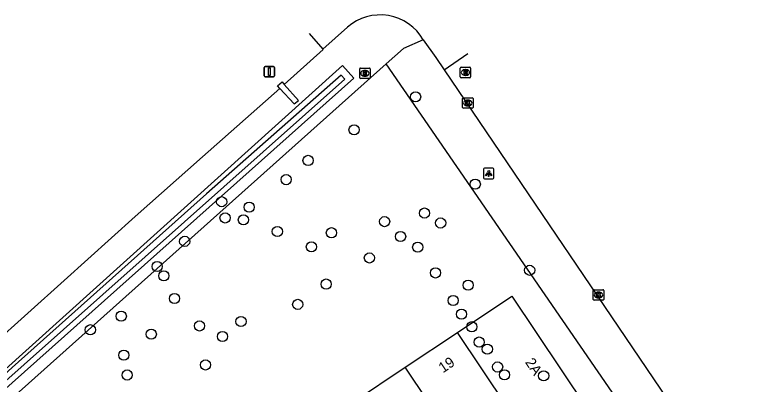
# Model space of a CAD drawing. Extents: x 158352 to 159489, y 383828 to 384597.
# Drawn here: x 158756.3 to 158827.9, y 384561.8 to 384597.3 of the extents above; entities that cross this region are included whole.
import ezdxf

# ---------------------------------------------------------------- set-up
doc = ezdxf.new("R2010")
doc.units = 0
for name, color, linetype in [('IMGEO_Afsluitpaal', 7, 'Continuous'), ('IMGEO_Boom', 7, 'Continuous'), ('IMGEO_Groenvoorziening', 7, 'Continuous'), ('IMGEO_Kolk', 7, 'Continuous'), ('IMGEO_Lichtpunt', 7, 'Continuous'), ('IMGEO_Muur', 7, 'Continuous'), ('IMGEO_Pand', 7, 'Continuous'), ('IMGEO_Pand_nummerreeks', 7, 'Continuous'), ('IMGEO_Rijbaan_lokaal_gesloten', 7, 'Continuous'), ('IMGEO_Rijbaan_lokaal_open', 7, 'Continuous'), ('IMGEO_Rioolput', 7, 'Continuous'), ('IMGEO_Voetpad_open', 7, 'Continuous'), ('IMGEO_Waterloop', 7, 'Continuous')]:
    doc.layers.add(name, color=color, linetype=linetype)

msp = doc.modelspace()

# ---------------------------------------------------------------- linework, layer by layer
at = {"layer": 'IMGEO_Afsluitpaal'}
for p, q in [((158780.212, 384591.403), (158780.212, 384592.203)), ((158780.212, 384592.203), (158780.212, 384591.403)), ((158780.312, 384592.303), (158781.102, 384592.303)), ((158781.102, 384592.303), (158780.312, 384592.303)), ((158781.202, 384592.203), (158781.202, 384591.403)), ((158781.202, 384591.403), (158781.202, 384592.203)), ((158781.102, 384591.303), (158780.312, 384591.303)), ((158780.312, 384591.303), (158781.102, 384591.303))]:
    msp.add_line(p, q, dxfattribs=at)
msp.add_lwpolyline([(158780.632, 384592.178), (158780.782, 384592.178), (158780.782, 384591.428), (158780.632, 384591.428), (158780.632, 384592.178)], dxfattribs=at)
for centre, start, end in [((158780.312, 384592.203), 90, 180), ((158780.312, 384592.203), 90, 180), ((158781.102, 384592.203), 0, 90), ((158781.102, 384592.203), 360, 90), ((158780.312, 384591.403), 180, 270), ((158780.312, 384591.403), 180, 270), ((158781.102, 384591.403), 270, 0), ((158781.102, 384591.403), 270, 0)]:
    msp.add_arc(centre, 0.1, start, end, dxfattribs=at)
at = {"layer": 'IMGEO_Boom'}
for centre in [(158794.735, 384589.381), (158788.827, 384586.212), (158784.416, 384583.283), (158782.313, 384581.435), (158800.458, 384581.001), (158776.122, 384579.315), (158778.756, 384578.798), (158795.583, 384578.228), (158776.449, 384577.758), (158778.205, 384577.58), (158791.762, 384577.404), (158797.137, 384577.274), (158781.467, 384576.459), (158786.654, 384576.337), (158793.293, 384575.978), (158772.573, 384575.51), (158784.732, 384574.991), (158794.935, 384574.947), (158790.297, 384573.918), (158769.93, 384573.098), (158770.571, 384572.195), (158796.638, 384572.479), (158805.68, 384572.734), (158786.149, 384571.407), (158799.781, 384571.297), (158771.597, 384570.019), (158783.42, 384569.459), (158798.335, 384569.833), (158766.485, 384568.326), (158799.136, 384568.523), (158773.994, 384567.388), (158777.976, 384567.819), (158800.129, 384567.311), (158763.519, 384567.023), (158769.368, 384566.606), (158776.202, 384566.381), (158800.838, 384565.842), (158801.617, 384565.158), (158766.735, 384564.576), (158774.566, 384563.642), (158802.606, 384563.449), (158767.051, 384562.677), (158803.264, 384562.699), (158807.024, 384562.605)]:
    msp.add_circle(centre, 0.489, dxfattribs=at)
at = {"layer": 'IMGEO_Groenvoorziening'}
for points in [[(158594.552, 384421.503), (158603.276, 384429.405), (158646.38, 384466.382), (158684.587, 384500), (158710.41, 384522.721), (158787.731, 384592.397), (158788.791, 384591.187), (158686.564, 384500), (158643.575, 384461.653), (158591.504, 384416.716), (158591.463, 384416.691)], [(158791.916, 384592.555), (158698.254, 384508.831), (158654.046, 384469.314), (158644.66, 384460.924), (158620.74, 384439.534)]]:
    msp.add_lwpolyline(points, dxfattribs=at)
at = {"layer": 'IMGEO_Kolk'}
for p, q in [((158799.246, 384588.37), (158799.246, 384589.222)), ((158799.321, 384589.296), (158800.173, 384589.296)), ((158800.247, 384589.222), (158800.247, 384588.37)), ((158799.757, 384588.516), (158799.732, 384588.516)), ((158799.734, 384589.076), (158799.759, 384589.076)), ((158800.173, 384588.296), (158799.321, 384588.296)), ((158811.786, 384569.936), (158811.786, 384570.788)), ((158811.861, 384570.862), (158812.713, 384570.862)), ((158812.274, 384570.642), (158812.299, 384570.642)), ((158812.787, 384570.788), (158812.787, 384569.936)), ((158812.713, 384569.862), (158811.861, 384569.862)), ((158812.297, 384570.082), (158812.272, 384570.082))]:
    msp.add_line(p, q, dxfattribs=at)
for points in [[(158799.246, 384588.37), (158799.246, 384589.222)], [(158799.321, 384589.296), (158800.173, 384589.296)], [(158800.247, 384589.222), (158800.247, 384588.37)], [(158799.567, 384588.996), (158799.69, 384588.996), (158799.69, 384588.845), (158799.82, 384588.996), (158799.984, 384588.996), (158799.838, 384588.845), (158799.991, 384588.596), (158799.839, 384588.596), (158799.754, 384588.76), (158799.69, 384588.693), (158799.69, 384588.596), (158799.567, 384588.596), (158799.567, 384588.996)], [(158800.173, 384588.296), (158799.321, 384588.296)], [(158811.786, 384569.936), (158811.786, 384570.788)], [(158811.861, 384570.862), (158812.713, 384570.862)], [(158812.107, 384570.562), (158812.23, 384570.562), (158812.23, 384570.411), (158812.36, 384570.562), (158812.524, 384570.562), (158812.378, 384570.411), (158812.531, 384570.162), (158812.379, 384570.162), (158812.294, 384570.326), (158812.23, 384570.259), (158812.23, 384570.162), (158812.107, 384570.162), (158812.107, 384570.562)], [(158812.787, 384570.788), (158812.787, 384569.936)], [(158812.713, 384569.862), (158811.861, 384569.862)]]:
    msp.add_lwpolyline(points, dxfattribs=at)
for centre, start, end in [((158799.323, 384589.22), 91.55205, 178.44795), ((158799.323, 384589.22), 91.55205, 178.44795), ((158800.171, 384589.22), 1.55205, 88.44795), ((158800.171, 384589.22), 1.55205, 88.44795), ((158799.323, 384588.372), 181.55205, 268.44795), ((158799.323, 384588.372), 181.55205, 268.44795), ((158800.171, 384588.372), 271.55205, 358.44795), ((158800.171, 384588.372), 271.55205, 358.44795), ((158811.863, 384570.786), 91.55205, 178.44795), ((158811.863, 384570.786), 91.55205, 178.44795), ((158812.711, 384570.786), 1.55205, 88.44795), ((158812.711, 384570.786), 1.55205, 88.44795), ((158811.863, 384569.938), 181.55205, 268.44795), ((158811.863, 384569.938), 181.55205, 268.44795), ((158812.711, 384569.938), 271.55205, 358.44795), ((158812.711, 384569.938), 271.55205, 358.44795)]:
    msp.add_arc(centre, 0.0765, start, end, dxfattribs=at)
for centre, major_axis, ratio, start_param, end_param in [((158799.733, 384588.796), (-0.387, 0.002), 0.722429, 4.712389, 7.853982), ((158799.758, 384588.796), (-0.39, 0.002), 0.717154, 1.570796, 4.712389), ((158812.273, 384570.362), (-0.387, 0.002), 0.722429, 4.712389, 7.853982), ((158812.298, 384570.362), (-0.39, 0.002), 0.717154, 1.570796, 4.712389)]:
    msp.add_ellipse(centre, major_axis=major_axis, ratio=ratio, start_param=start_param, end_param=end_param, dxfattribs=at)
at = {"layer": 'IMGEO_Lichtpunt'}
for p, q in [((158801.255, 384582.428), (158801.255, 384581.621)), ((158801.255, 384582.428), (158801.255, 384581.621)), ((158802.157, 384582.523), (158801.349, 384582.523)), ((158802.157, 384582.523), (158801.349, 384582.523)), ((158802.251, 384581.621), (158802.251, 384582.428)), ((158802.251, 384581.621), (158802.251, 384582.428)), ((158801.349, 384581.527), (158802.157, 384581.527)), ((158801.349, 384581.527), (158802.157, 384581.527))]:
    msp.add_line(p, q, dxfattribs=at)
for points in [[(158801.629, 384582.092), (158801.668, 384582.064), (158801.48, 384581.802), (158801.442, 384581.829), (158801.629, 384582.092)], [(158801.731, 384582.044), (158801.778, 384582.044), (158801.778, 384581.722), (158801.731, 384581.722), (158801.731, 384582.044)], [(158801.841, 384582.064), (158801.879, 384582.091), (158802.066, 384581.829), (158802.027, 384581.801), (158801.841, 384582.064)]]:
    msp.add_lwpolyline(points, dxfattribs=at)
msp.add_circle((158801.754, 384582.226), 0.0994, dxfattribs=at)
for centre, start, end in [((158801.349, 384582.428), 90, 180), ((158801.349, 384582.428), 90, 180), ((158802.157, 384582.428), 0, 90), ((158802.157, 384582.428), 0, 90), ((158801.349, 384581.621), 180, 270), ((158801.349, 384581.621), 180, 270), ((158802.157, 384581.621), 270, 0), ((158802.157, 384581.621), 270, 360)]:
    msp.add_arc(centre, 0.0946, start, end, dxfattribs=at)
at = {"layer": 'IMGEO_Muur'}
for points in [[(158781.711, 384590.201), (158781.483, 384590.453), (158781.915, 384590.817), (158782.131, 384590.574)], [(158781.711, 384590.201), (158783.07, 384588.699), (158783.494, 384589.04), (158782.131, 384590.574)]]:
    msp.add_lwpolyline(points, dxfattribs=at)
at = {"layer": 'IMGEO_Pand'}
for points in [[(158798.749, 384566.773), (158803.966, 384570.256), (158811.088, 384559.595), (158805.898, 384556.086)], [(158793.744, 384563.432), (158798.749, 384566.773)], [(158805.898, 384556.086), (158798.749, 384566.773)], [(158788.768, 384560.11), (158793.744, 384563.432)], [(158799.987, 384553.583), (158800.234, 384553.749), (158793.744, 384563.432)]]:
    msp.add_lwpolyline(points, dxfattribs=at)
at = {"layer": 'IMGEO_Rijbaan_lokaal_gesloten'}
for points in [[(158782.131, 384590.574), (158785.866, 384593.946), (158785.844, 384593.971)], [(158753.992, 384565.468), (158760.992, 384571.759), (158767.834, 384577.887), (158774.295, 384583.637), (158781.711, 384590.201)]]:
    msp.add_lwpolyline(points, dxfattribs=at)
at = {"layer": 'IMGEO_Rijbaan_lokaal_open'}
for points in [[(158785.844, 384593.971), (158788.197, 384596.06)], [(158784.518, 384595.476), (158785.844, 384593.971)], [(158795.466, 384594.855), (158796.669, 384593.149), (158797.471, 384591.965)], [(158797.471, 384591.965), (158799.754, 384593.551)], [(158797.471, 384591.965), (158820.926, 384557.346), (158853.346, 384509.504), (158863.389, 384494.566), (158863.855, 384493.983)]]:
    msp.add_lwpolyline(points, dxfattribs=at)
msp.add_arc((158791.342, 384592.504), 4.747, 29.68189, 131.49318, dxfattribs=at)
at = {"layer": 'IMGEO_Rioolput'}
for p, q in [((158789.372, 384591.222), (158789.372, 384592.074)), ((158789.447, 384592.148), (158790.299, 384592.148)), ((158790.373, 384592.074), (158790.373, 384591.222)), ((158799.016, 384591.298), (158799.016, 384592.15)), ((158799.091, 384592.224), (158799.943, 384592.224)), ((158799.504, 384592.004), (158799.529, 384592.004)), ((158800.017, 384592.15), (158800.017, 384591.298)), ((158789.883, 384591.368), (158789.858, 384591.368)), ((158789.86, 384591.928), (158789.885, 384591.928)), ((158799.527, 384591.444), (158799.502, 384591.444)), ((158790.299, 384591.148), (158789.447, 384591.148)), ((158799.943, 384591.224), (158799.091, 384591.224))]:
    msp.add_line(p, q, dxfattribs=at)
for points in [[(158789.372, 384591.222), (158789.372, 384592.074)], [(158789.447, 384592.148), (158790.299, 384592.148)], [(158790.373, 384592.074), (158790.373, 384591.222)], [(158799.016, 384591.298), (158799.016, 384592.15)], [(158799.091, 384592.224), (158799.943, 384592.224)], [(158800.017, 384592.15), (158800.017, 384591.298)], [(158789.961, 384591.846), (158789.709, 384591.848), (158789.709, 384591.448)], [(158789.709, 384591.448), (158789.833, 384591.448), (158789.833, 384591.61), (158789.844, 384591.61)], [(158789.887, 384591.767), (158789.833, 384591.767), (158789.833, 384591.686)], [(158789.833, 384591.686), (158789.885, 384591.686)], [(158789.891, 384591.581), (158789.962, 384591.448), (158790.102, 384591.448), (158790.037, 384591.574)], [(158799.605, 384591.922), (158799.353, 384591.924), (158799.353, 384591.524)], [(158799.353, 384591.524), (158799.477, 384591.524), (158799.477, 384591.686), (158799.488, 384591.686)], [(158799.531, 384591.843), (158799.477, 384591.843), (158799.477, 384591.762)], [(158799.477, 384591.762), (158799.529, 384591.762)], [(158799.535, 384591.657), (158799.606, 384591.524), (158799.746, 384591.524), (158799.681, 384591.65)], [(158790.299, 384591.148), (158789.447, 384591.148)], [(158799.943, 384591.224), (158799.091, 384591.224)]]:
    msp.add_lwpolyline(points, dxfattribs=at)
for centre, radius, start, end in [((158789.449, 384592.072), 0.0765, 91.55205, 178.44795), ((158789.449, 384592.072), 0.0765, 91.55205, 178.44795), ((158790.297, 384592.072), 0.0765, 1.55205, 88.44795), ((158790.297, 384592.072), 0.0765, 1.55205, 88.44795), ((158799.093, 384592.148), 0.0765, 91.55205, 178.44795), ((158799.093, 384592.148), 0.0765, 91.55205, 178.44795), ((158799.941, 384592.148), 0.0765, 1.55205, 88.44795), ((158799.941, 384592.148), 0.0765, 1.55205, 88.44795), ((158789.843, 384591.557), 0.0533, 26.02933, 88.69889), ((158789.869, 384591.875), 0.19, 274.7715, 282.96867), ((158789.893, 384591.671), 0.0964, 77.00612, 93.18647), ((158789.907, 384591.728), 0.0378, 276.66336, 79.67722), ((158789.96, 384591.736), 0.109, 350.36119, 89.41601), ((158789.958, 384591.736), 0.112, 277.58423, 350.98172), ((158789.942, 384591.521), 0.108, 29.51342, 73.79051), ((158799.093, 384591.3), 0.0765, 181.55205, 268.44795), ((158799.093, 384591.3), 0.0765, 181.55205, 268.44795), ((158799.487, 384591.633), 0.0533, 26.02933, 88.69889), ((158799.513, 384591.951), 0.19, 274.7715, 282.96867), ((158799.537, 384591.747), 0.0964, 77.00612, 93.18647), ((158799.551, 384591.804), 0.0378, 276.66336, 79.67722), ((158799.604, 384591.812), 0.109, 350.36119, 89.41601), ((158799.602, 384591.812), 0.112, 277.58423, 350.98172), ((158799.586, 384591.597), 0.108, 29.51342, 73.79051), ((158799.941, 384591.3), 0.0765, 271.55205, 358.44795), ((158799.941, 384591.3), 0.0765, 271.55205, 358.44795), ((158789.449, 384591.224), 0.0765, 181.55205, 268.44795), ((158789.449, 384591.224), 0.0765, 181.55205, 268.44795), ((158790.297, 384591.224), 0.0765, 271.55205, 358.44795), ((158790.297, 384591.224), 0.0765, 271.55205, 358.44795)]:
    msp.add_arc(centre, radius, start, end, dxfattribs=at)
for centre, major_axis, ratio, start_param, end_param in [((158799.503, 384591.724), (-0.387, 0.002), 0.722429, 4.712389, 7.853982), ((158799.528, 384591.724), (-0.39, 0.002), 0.717154, 1.570796, 4.712389), ((158789.859, 384591.648), (-0.387, 0.002), 0.722429, 4.712389, 7.853982), ((158789.884, 384591.648), (-0.39, 0.002), 0.717154, 1.570796, 4.712389)]:
    msp.add_ellipse(centre, major_axis=major_axis, ratio=ratio, start_param=start_param, end_param=end_param, dxfattribs=at)
at = {"layer": 'IMGEO_Voetpad_open'}
for points in [[(158795.466, 384594.855), (158793.559, 384594.024), (158791.916, 384592.555)], [(158846.175, 384513.696), (158791.916, 384592.555)]]:
    msp.add_lwpolyline(points, dxfattribs=at)
at = {"layer": 'IMGEO_Waterloop'}
msp.add_lwpolyline([(158592.198, 384418.632), (158592.516, 384418.271), (158631.582, 384452.029), (158655.574, 384473.091), (158697.654, 384510.543), (158724.576, 384534.322), (158745.51, 384553.346), (158787.952, 384591.074), (158787.591, 384591.477), (158774.661, 384580.076), (158756.02, 384563.388), (158749.608, 384557.571), (158738.652, 384547.804), (158730.542, 384540.543), (158720.223, 384530.989), (158707.113, 384519.418), (158704.268, 384516.87), (158695.797, 384509.535), (158685.627, 384500.511), (158668.684, 384485.49), (158649.735, 384468.76), (158631.795, 384453.282), (158606.465, 384431.456), (158592.198, 384418.632)], dxfattribs=at)

# ---------------------------------------------------------------- texts
at = {"layer": 'IMGEO_Pand_nummerreeks'}
for s, rotation, p in [('19', 33.7243, (158797.354, 384562.835)), ('2A', 303.747, (158805.203, 384563.903))]:
    msp.add_text(s, height=1, rotation=rotation, dxfattribs=at).set_placement(p)

doc.saveas('drawing.dxf')
